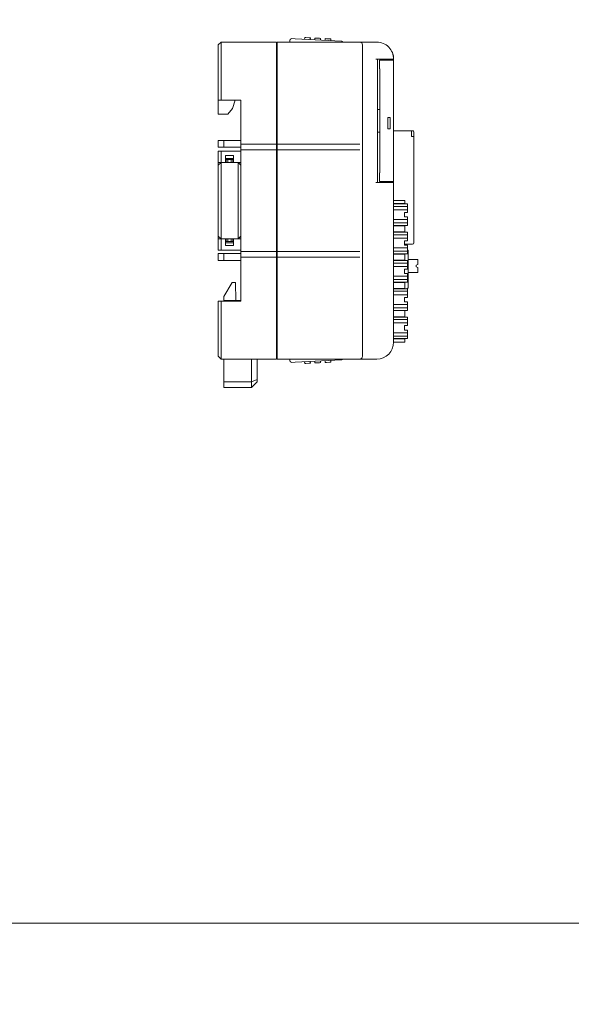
# Model space of a CAD drawing. Header units: millimetres. Extents: x -1114 to 1396, y -630 to 631.
# Tile 371 of 656: x 44 to 141, y 0 to 174. Entities that reach past the tile are written whole.
import ezdxf

# ---------------------------------------------------------------- set-up
doc = ezdxf.new("R2010")
doc.units = ezdxf.units.MM
doc.header["$MEASUREMENT"] = 0

msp = doc.modelspace()

# ---------------------------------------------------------------- linework, layer by layer
at = {"lineweight": 18}
for points, knots in [([(1038.9843, -629.7647), (1038.9843, -629.7647), (-1111.4882, -629.7647), (-1111.4882, -629.7647), (-1111.4882, -629.7647), (-1111.4882, -629.7647), (-1111.4882, 630.7883), (-1111.4882, 630.7883), (-1111.4882, 630.7883), (-1111.4882, 630.7883), (1038.9843, 630.7883), (1038.9843, 630.7883)], [0, 0, 0, 0, 0.33333333, 0.33333333, 0.33333333, 0.33333333, 0.66666667, 0.66666667, 0.66666667, 0.66666667, 1, 1, 1, 1]), ([(91.6021, 170.84), (91.5227, 170.8442), (91.4448, 170.8166), (91.3857, 170.7634), (91.3857, 170.7634), (91.3266, 170.7102), (91.291, 170.6356), (91.2868, 170.5562)], [0, 0, 0, 0, 0.5, 0.5, 0.5, 0.5, 1, 1, 1, 1]), ([(100.432, 170.3772), (100.4326, 170.3769), (100.4332, 170.3765), (100.4351, 170.3754), (100.4351, 170.3754), (100.4371, 170.3743), (100.4405, 170.3724), (100.4446, 170.3701), (100.4446, 170.3701), (100.449, 170.3676), (100.4544, 170.3645), (100.4604, 170.3611), (100.4604, 170.3611), (100.4683, 170.3566), (100.4774, 170.3515), (100.4873, 170.3459), (100.4873, 170.3459), (100.4983, 170.3396), (100.5102, 170.3329), (100.5226, 170.3258), (100.5226, 170.3258), (100.5691, 170.2994), (100.6226, 170.2691), (100.6773, 170.2381), (100.6773, 170.2381), (100.6829, 170.2349), (100.6884, 170.2318), (100.694, 170.2286)], [0, 0, 0, 0, 0.14285714, 0.14285714, 0.14285714, 0.14285714, 0.28571429, 0.28571429, 0.28571429, 0.28571429, 0.42857143, 0.42857143, 0.42857143, 0.42857143, 0.57142857, 0.57142857, 0.57142857, 0.57142857, 0.71428571, 0.71428571, 0.71428571, 0.71428571, 0.85714286, 0.85714286, 0.85714286, 0.85714286, 1, 1, 1, 1]), ([(104.1207, 169.7284), (104.1207, 169.861), (104.068, 169.9881), (103.9743, 170.0819), (103.9743, 170.0819), (103.8805, 170.1757), (103.7533, 170.2284), (103.6207, 170.2284)], [0, 0, 0, 0, 0.5, 0.5, 0.5, 0.5, 1, 1, 1, 1]), ([(109.6207, 167.2284), (109.6207, 168.024), (109.3046, 168.7871), (108.742, 169.3497), (108.742, 169.3497), (108.1794, 169.9123), (107.4163, 170.2284), (106.6207, 170.2284)], [0, 0, 0, 0, 0.5, 0.5, 0.5, 0.5, 1, 1, 1, 1]), ([(109.6207, 167.2284), (109.6207, 168.024), (109.3046, 168.7871), (108.742, 169.3497), (108.742, 169.3497), (108.1794, 169.9123), (107.4163, 170.2284), (106.6207, 170.2284)], [0, 0, 0, 0, 0.5, 0.5, 0.5, 0.5, 1, 1, 1, 1]), ([(109.4204, 168.3061), (109.4637, 168.1936), (109.5002, 168.0786), (109.5297, 167.9616), (109.5297, 167.9616), (109.5592, 167.8447), (109.5815, 167.7264), (109.5967, 167.6068)], [0, 0, 0, 0, 0.5, 0.5, 0.5, 0.5, 1, 1, 1, 1]), ([(113.2126, 154.2994), (113.2126, 154.3657), (113.1862, 154.4293), (113.1394, 154.4762), (113.1394, 154.4762), (113.0925, 154.5231), (113.0289, 154.5494), (112.9626, 154.5494)], [0, 0, 0, 0, 0.5, 0.5, 0.5, 0.5, 1, 1, 1, 1]), ([(78.6207, 150.9784), (78.6608, 150.9784), (78.7015, 150.9784), (78.7426, 150.9784), (78.7426, 150.9784), (78.7838, 150.9784), (78.8253, 150.9784), (78.8671, 150.9784), (78.8671, 150.9784), (78.9507, 150.9784), (79.0354, 150.9784), (79.1207, 150.9784)], [0, 0, 0, 0, 0.33333333, 0.33333333, 0.33333333, 0.33333333, 0.66666667, 0.66666667, 0.66666667, 0.66666667, 1, 1, 1, 1]), ([(79.1207, 133.4784), (79.0354, 133.4784), (78.9507, 133.4784), (78.8671, 133.4784), (78.8671, 133.4784), (78.8253, 133.4784), (78.7838, 133.4784), (78.7426, 133.4784), (78.7426, 133.4784), (78.7015, 133.4784), (78.6608, 133.4784), (78.6207, 133.4784)], [0, 0, 0, 0, 0.33333333, 0.33333333, 0.33333333, 0.33333333, 0.66666667, 0.66666667, 0.66666667, 0.66666667, 1, 1, 1, 1]), ([(91.2868, 113.9438), (91.291, 113.8643), (91.3266, 113.7898), (91.3857, 113.7365), (91.3857, 113.7365), (91.4448, 113.6833), (91.5227, 113.6557), (91.6021, 113.6599)], [0, 0, 0, 0, 0.5, 0.5, 0.5, 0.5, 1, 1, 1, 1]), ([(100.6159, 114.227), (100.5833, 114.2085), (100.552, 114.1908), (100.5232, 114.1745), (100.5232, 114.1745), (100.5107, 114.1674), (100.4987, 114.1605), (100.4877, 114.1543), (100.4877, 114.1543), (100.4778, 114.1487), (100.4687, 114.1435), (100.4605, 114.1389), (100.4605, 114.1389), (100.4515, 114.1338), (100.4437, 114.1293), (100.4391, 114.1267), (100.4391, 114.1267), (100.4349, 114.1243), (100.4334, 114.1235), (100.432, 114.1227)], [0, 0, 0, 0, 0.2, 0.2, 0.2, 0.2, 0.4, 0.4, 0.4, 0.4, 0.6, 0.6, 0.6, 0.6, 0.8, 0.8, 0.8, 0.8, 1, 1, 1, 1]), ([(104.1207, 114.7284), (104.1207, 114.5975), (104.0668, 114.4674), (103.9743, 114.3748), (103.9743, 114.3748), (103.8817, 114.2822), (103.7516, 114.2284), (103.6207, 114.2284)], [0, 0, 0, 0, 0.5, 0.5, 0.5, 0.5, 1, 1, 1, 1])]:
    msp.add_open_spline(points, degree=3, knots=knots, dxfattribs=at)
for points in [[(91.2697, 170.2283), (91.2697, 170.2283), (91.2868, 170.5562), (91.2868, 170.5562)], [(91.6021, 170.84), (91.6021, 170.84), (92.2013, 170.8086), (92.2013, 170.8086)], [(92.2013, 170.8086), (92.2013, 170.8086), (100.432, 170.3772), (100.432, 170.3772)], [(92.2013, 170.8086), (92.2013, 170.8086), (100.432, 170.3772), (100.432, 170.3772)], [(93.8948, 170.7199), (93.8948, 170.7199), (93.9115, 171.038), (93.9115, 171.038)], [(93.9115, 171.038), (93.9115, 171.038), (93.8948, 170.7199), (93.8948, 170.7199)], [(94.1112, 171.0275), (94.1112, 171.0275), (93.9115, 171.038), (93.9115, 171.038)], [(94.7104, 170.9961), (94.7104, 170.9961), (94.1112, 171.0275), (94.1112, 171.0275)], [(94.9101, 170.9857), (94.9101, 170.9857), (94.7104, 170.9961), (94.7104, 170.9961)], [(94.9101, 170.9857), (94.9101, 170.9857), (94.8934, 170.6675), (94.8934, 170.6675)], [(95.7017, 170.6252), (95.7017, 170.6252), (95.7184, 170.9433), (95.7184, 170.9433)], [(95.7184, 170.9433), (95.7184, 170.9433), (95.7017, 170.6252), (95.7017, 170.6252)], [(95.9181, 170.9328), (95.9181, 170.9328), (95.7184, 170.9433), (95.7184, 170.9433)], [(96.5173, 170.9014), (96.5173, 170.9014), (95.9181, 170.9328), (95.9181, 170.9328)], [(96.717, 170.891), (96.717, 170.891), (96.5173, 170.9014), (96.5173, 170.9014)], [(96.717, 170.891), (96.717, 170.891), (96.7004, 170.5728), (96.7004, 170.5728)], [(96.717, 170.891), (96.717, 170.891), (96.7004, 170.5728), (96.7004, 170.5728)], [(97.5087, 170.5305), (97.5087, 170.5305), (97.5254, 170.8486), (97.5254, 170.8486)], [(97.5254, 170.8486), (97.5254, 170.8486), (97.5087, 170.5305), (97.5087, 170.5305)], [(97.7251, 170.8381), (97.7251, 170.8381), (97.5254, 170.8486), (97.5254, 170.8486)], [(98.3243, 170.8067), (98.3243, 170.8067), (97.7251, 170.8381), (97.7251, 170.8381)], [(98.524, 170.7963), (98.524, 170.7963), (98.3243, 170.8067), (98.3243, 170.8067)], [(98.524, 170.7963), (98.524, 170.7963), (98.5073, 170.4781), (98.5073, 170.4781)], [(78.6207, 169.7284), (78.6207, 169.7284), (79.1207, 170.2284), (79.1207, 170.2284)], [(78.6207, 169.7284), (78.6207, 169.7284), (79.1207, 170.2284), (79.1207, 170.2284)], [(78.6207, 166.2284), (78.6207, 166.2284), (78.6207, 169.7284), (78.6207, 169.7284)], [(79.1207, 170.2284), (79.1207, 170.2284), (88.9261, 170.2284), (88.9261, 170.2284)], [(79.1207, 170.2284), (79.1207, 170.2284), (88.9261, 170.2284), (88.9261, 170.2284)], [(79.1207, 170.2284), (79.1207, 170.2284), (79.1207, 166.2284), (79.1207, 166.2284)], [(88.926, 169.2563), (88.926, 169.2563), (89.026, 169.2511), (89.026, 169.2511)], [(88.9261, 166.2284), (88.9261, 166.2284), (88.9261, 170.2284), (88.9261, 170.2284)], [(89.0261, 170.2284), (89.0261, 170.2284), (103.6207, 170.2284), (103.6207, 170.2284)], [(89.0261, 166.2284), (89.0261, 166.2284), (89.0261, 170.2284), (89.0261, 170.2284)], [(89.0261, 170.2284), (89.0261, 170.2284), (103.6207, 170.2284), (103.6207, 170.2284)], [(103.6207, 170.2284), (103.6207, 170.2284), (104.6207, 170.2284), (104.6207, 170.2284)], [(104.1207, 169.7284), (104.1207, 169.7284), (104.1207, 166.2284), (104.1207, 166.2284)], [(104.6207, 170.2284), (104.6207, 170.2284), (106.6207, 170.2284), (106.6207, 170.2284)], [(104.6207, 170.2284), (104.6207, 170.2284), (106.6207, 170.2284), (106.6207, 170.2284)], [(89.0261, 168.4284), (89.0261, 168.4284), (88.9261, 168.4284), (88.9261, 168.4284)], [(88.9261, 168.4284), (88.9261, 168.4284), (89.0261, 168.4284), (89.0261, 168.4284)], [(106.4707, 167.2284), (106.4707, 167.2284), (109.1207, 167.2284), (109.1207, 167.2284)], [(106.7707, 167.2284), (106.7707, 167.2284), (106.7707, 145.4284), (106.7707, 145.4284)], [(107.0957, 167.0284), (107.0957, 167.0284), (107.0957, 165.5284), (107.0957, 165.5284)], [(108.4207, 167.0284), (108.4207, 167.0284), (107.0957, 167.0284), (107.0957, 167.0284)], [(107.6207, 167.228), (107.6207, 167.228), (107.6207, 167.0281), (107.6207, 167.0281)], [(107.8707, 167.2284), (107.8707, 167.2284), (107.8707, 167.0284), (107.8707, 167.0284)], [(108.4207, 167.0284), (108.4207, 167.0284), (109.1207, 167.0284), (109.1207, 167.0284)], [(108.9707, 167.0284), (108.9707, 167.0284), (108.9707, 167.2284), (108.9707, 167.2284)], [(109.6207, 167.2284), (109.6207, 167.2284), (109.1207, 167.2284), (109.1207, 167.2284)], [(109.1207, 167.0284), (109.1207, 167.0284), (109.6207, 167.0284), (109.6207, 167.0284)], [(109.6207, 167.2284), (109.6207, 167.2284), (109.6207, 167.0283), (109.6207, 167.0283)], [(109.6207, 145.6284), (109.6207, 145.6284), (109.6207, 167.0284), (109.6207, 167.0284)], [(109.6207, 167.0284), (109.6207, 167.0284), (109.6207, 145.6284), (109.6207, 145.6284)], [(78.6207, 159.9784), (78.6207, 159.9784), (78.6207, 166.2284), (78.6207, 166.2284)], [(79.1207, 166.2284), (79.1207, 166.2284), (79.1207, 159.9784), (79.1207, 159.9784)], [(88.9261, 153.0311), (88.9261, 153.0311), (88.9261, 166.2284), (88.9261, 166.2284)], [(89.0261, 153.0311), (89.0261, 153.0311), (89.0261, 166.2284), (89.0261, 166.2284)], [(104.1207, 153.0311), (104.1207, 153.0311), (104.1207, 166.2284), (104.1207, 166.2284)], [(104.1207, 166.2284), (104.1207, 166.2284), (104.1207, 153.0311), (104.1207, 153.0311)], [(107.1499, 165.5284), (107.1499, 165.5284), (107.0957, 165.5284), (107.0957, 165.5284)], [(107.1499, 165.5284), (107.1499, 165.5284), (107.1499, 147.1284), (107.1499, 147.1284)], [(78.6207, 159.9784), (78.6207, 159.9784), (78.6207, 157.5205), (78.6207, 157.5205)], [(79.1207, 159.9784), (79.1207, 159.9784), (78.6207, 159.9784), (78.6207, 159.9784)], [(82.6207, 159.9784), (82.6207, 159.9784), (79.1207, 159.9784), (79.1207, 159.9784)], [(80.3347, 157.5205), (80.3347, 157.5205), (81.1347, 158.5205), (81.1347, 158.5205)], [(81.1347, 158.5205), (81.1347, 158.5205), (81.6207, 159.9784), (81.6207, 159.9784)], [(82.6207, 153.0311), (82.6207, 153.0311), (82.6207, 159.9784), (82.6207, 159.9784)], [(107.1499, 158.3284), (107.1499, 158.3284), (106.7707, 158.3284), (106.7707, 158.3284)], [(78.6207, 157.5205), (78.6207, 157.5205), (80.3347, 157.5205), (80.3347, 157.5205)], [(108.6207, 156.9284), (108.6207, 156.9284), (109.0207, 156.9284), (109.0207, 156.9284)], [(108.6207, 154.9284), (108.6207, 154.9284), (108.6207, 156.9284), (108.6207, 156.9284)], [(109.0207, 156.9284), (109.0207, 156.9284), (109.0207, 154.9284), (109.0207, 154.9284)], [(109.0207, 154.9284), (109.0207, 154.9284), (108.6207, 154.9284), (108.6207, 154.9284)], [(107.1499, 154.3284), (107.1499, 154.3284), (106.7707, 154.3284), (106.7707, 154.3284)], [(109.6206, 154.5494), (109.6206, 154.5494), (112.7926, 154.5494), (112.7926, 154.5494)], [(109.6206, 154.5494), (109.6206, 154.5494), (112.7926, 154.5494), (112.7926, 154.5494)], [(112.9626, 154.5494), (112.9626, 154.5494), (112.7926, 154.5494), (112.7926, 154.5494)], [(112.7926, 154.5494), (112.7926, 154.5494), (112.7926, 154.2994), (112.7926, 154.2994)], [(112.7926, 153.5494), (112.7926, 153.5494), (112.7926, 154.2994), (112.7926, 154.2994)], [(112.9626, 153.5494), (112.9626, 153.5494), (112.7926, 153.5494), (112.7926, 153.5494)], [(112.9626, 153.5494), (112.9626, 153.5494), (113.2126, 153.5494), (113.2126, 153.5494)], [(113.2126, 154.2994), (113.2126, 154.2994), (113.2126, 154.0494), (113.2126, 154.0494)], [(113.2126, 154.0494), (113.2126, 154.0494), (113.2126, 153.5494), (113.2126, 153.5494)], [(113.2126, 153.5494), (113.2126, 153.5494), (113.2126, 134.7994), (113.2126, 134.7994)], [(78.6207, 152.8705), (78.6207, 152.8705), (79.6207, 152.8705), (79.6207, 152.8705)], [(78.6207, 151.6705), (78.6207, 151.6705), (78.6207, 152.8705), (78.6207, 152.8705)], [(79.6207, 151.6705), (79.6207, 151.6705), (78.6207, 151.6705), (78.6207, 151.6705)], [(79.6207, 152.8705), (79.6207, 152.8705), (82.6207, 152.8705), (82.6207, 152.8705)], [(79.6207, 152.8705), (79.6207, 152.8705), (79.6207, 151.6705), (79.6207, 151.6705)], [(79.6207, 151.6705), (79.6207, 151.6705), (82.6207, 151.6705), (82.6207, 151.6705)], [(82.6207, 151.7831), (82.6207, 151.7831), (82.6207, 153.0311), (82.6207, 153.0311)], [(88.9261, 152.2284), (88.9261, 152.2284), (82.6207, 152.2284), (82.6207, 152.2284)], [(82.6207, 151.6737), (82.6207, 151.6737), (82.6207, 151.7831), (82.6207, 151.7831)], [(82.6207, 150.4256), (82.6207, 150.4256), (82.6207, 151.6737), (82.6207, 151.6737)], [(88.9261, 151.7831), (88.9261, 151.7831), (88.9261, 153.0311), (88.9261, 153.0311)], [(88.9261, 151.6737), (88.9261, 151.6737), (88.9261, 151.7831), (88.9261, 151.7831)], [(88.9261, 150.4256), (88.9261, 150.4256), (88.9261, 151.6737), (88.9261, 151.6737)], [(89.0261, 153.0311), (89.0261, 153.0311), (89.0261, 151.7831), (89.0261, 151.7831)], [(103.6207, 152.2284), (103.6207, 152.2284), (89.0261, 152.2284), (89.0261, 152.2284)], [(89.0261, 151.6737), (89.0261, 151.6737), (89.0261, 151.7831), (89.0261, 151.7831)], [(89.0261, 150.4256), (89.0261, 150.4256), (89.0261, 151.6737), (89.0261, 151.6737)], [(104.1207, 153.0311), (104.1207, 153.0311), (104.1207, 151.367), (104.1207, 151.367)], [(104.1207, 151.2608), (104.1207, 151.2608), (104.1207, 151.367), (104.1207, 151.367)], [(104.1207, 151.367), (104.1207, 151.367), (104.1207, 151.2576), (104.1207, 151.2576)], [(78.6207, 150.4256), (78.6207, 150.4256), (78.6207, 150.9784), (78.6207, 150.9784)], [(78.6207, 148.9784), (78.6207, 148.9784), (78.6207, 150.4256), (78.6207, 150.4256)], [(82.6207, 150.9784), (82.6207, 150.9784), (79.1207, 150.9784), (79.1207, 150.9784)], [(79.1207, 150.9784), (79.1207, 150.9784), (79.1207, 150.4256), (79.1207, 150.4256)], [(79.1207, 150.4256), (79.1207, 150.4256), (79.1207, 148.9784), (79.1207, 148.9784)], [(79.9207, 150.1784), (79.9207, 150.1784), (79.9207, 148.9784), (79.9207, 148.9784)], [(79.9207, 150.1784), (79.9207, 150.1784), (81.3207, 150.1784), (81.3207, 150.1784)], [(81.3207, 149.6784), (81.3207, 149.6784), (79.9207, 149.6784), (79.9207, 149.6784)], [(81.3207, 150.1784), (81.3207, 150.1784), (81.3207, 148.9784), (81.3207, 148.9784)], [(82.6207, 151.2284), (82.6207, 151.2284), (88.9261, 151.2284), (88.9261, 151.2284)], [(82.6207, 134.0311), (82.6207, 134.0311), (82.6207, 150.4256), (82.6207, 150.4256)], [(89.0261, 151.265), (89.0261, 151.265), (88.9261, 151.265), (88.9261, 151.265)], [(88.9261, 134.0311), (88.9261, 134.0311), (88.9261, 150.4256), (88.9261, 150.4256)], [(88.9261, 150.265), (88.9261, 150.265), (89.0261, 150.265), (89.0261, 150.265)], [(103.6207, 151.2284), (103.6207, 151.2284), (89.0261, 151.2284), (89.0261, 151.2284)], [(89.0261, 134.0311), (89.0261, 134.0311), (89.0261, 150.4256), (89.0261, 150.4256)], [(104.1207, 151.2576), (104.1207, 151.2576), (104.1207, 150.4256), (104.1207, 150.4256)], [(104.1207, 134.0311), (104.1207, 134.0311), (104.1207, 150.4256), (104.1207, 150.4256)], [(104.1207, 150.4256), (104.1207, 150.4256), (104.1207, 134.0311), (104.1207, 134.0311)], [(78.6207, 148.4784), (78.6207, 148.4784), (79.1207, 148.9784), (79.1207, 148.9784)], [(78.6207, 148.9784), (78.6207, 148.9784), (78.6207, 148.4784), (78.6207, 148.4784)], [(78.6207, 148.4784), (78.6207, 148.4784), (79.1207, 148.9784), (79.1207, 148.9784)], [(79.1207, 148.9784), (79.1207, 148.9784), (78.6207, 148.9784), (78.6207, 148.9784)], [(78.6207, 145.9784), (78.6207, 145.9784), (78.6207, 148.4784), (78.6207, 148.4784)], [(79.1207, 148.9784), (79.1207, 148.9784), (79.1207, 145.9784), (79.1207, 145.9784)], [(79.9207, 148.9784), (79.9207, 148.9784), (79.1207, 148.9784), (79.1207, 148.9784)], [(81.3207, 148.9784), (81.3207, 148.9784), (79.9207, 148.9784), (79.9207, 148.9784)], [(79.9207, 148.9784), (79.9207, 148.9784), (81.3207, 148.9784), (81.3207, 148.9784)], [(80.0207, 149.4784), (80.0207, 149.4784), (80.3207, 149.4784), (80.3207, 149.4784)], [(80.0207, 148.9784), (80.0207, 148.9784), (80.0207, 149.4784), (80.0207, 149.4784)], [(80.9207, 149.4784), (80.9207, 149.4784), (80.3207, 149.4784), (80.3207, 149.4784)], [(80.3207, 149.4784), (80.3207, 149.4784), (80.3207, 148.9784), (80.3207, 148.9784)], [(80.9207, 149.4784), (80.9207, 149.4784), (81.2207, 149.4784), (81.2207, 149.4784)], [(80.9207, 148.9784), (80.9207, 148.9784), (80.9207, 149.4784), (80.9207, 149.4784)], [(81.2207, 149.4784), (81.2207, 149.4784), (81.2207, 148.9784), (81.2207, 148.9784)], [(82.6207, 148.9784), (82.6207, 148.9784), (81.3207, 148.9784), (81.3207, 148.9784)], [(82.1207, 148.9784), (82.1207, 148.9784), (82.6207, 148.4784), (82.6207, 148.4784)], [(82.6207, 148.4784), (82.6207, 148.4784), (82.1207, 148.9784), (82.1207, 148.9784)], [(82.1207, 145.9784), (82.1207, 145.9784), (82.1207, 148.9784), (82.1207, 148.9784)], [(82.1223, 148.9779), (82.1223, 148.9779), (82.1212, 148.9779), (82.1212, 148.9779)], [(107.0957, 147.1284), (107.0957, 147.1284), (107.0957, 145.6284), (107.0957, 145.6284)], [(107.1499, 147.1284), (107.1499, 147.1284), (107.0957, 147.1284), (107.0957, 147.1284)], [(78.6207, 138.4784), (78.6207, 138.4784), (78.6207, 145.9784), (78.6207, 145.9784)], [(79.1207, 145.9784), (79.1207, 145.9784), (79.1207, 138.4784), (79.1207, 138.4784)], [(82.1207, 138.4784), (82.1207, 138.4784), (82.1207, 145.9784), (82.1207, 145.9784)], [(109.1207, 145.4284), (109.1207, 145.4284), (106.4707, 145.4284), (106.4707, 145.4284)], [(108.4207, 145.6284), (108.4207, 145.6284), (107.0957, 145.6284), (107.0957, 145.6284)], [(107.6207, 145.6286), (107.6207, 145.6286), (107.6207, 145.4284), (107.6207, 145.4284)], [(107.8707, 145.6284), (107.8707, 145.6284), (107.8707, 145.4284), (107.8707, 145.4284)], [(108.4207, 145.6284), (108.4207, 145.6284), (109.1207, 145.6284), (109.1207, 145.6284)], [(108.9707, 145.4284), (108.9707, 145.4284), (108.9707, 145.6284), (108.9707, 145.6284)], [(109.6207, 145.6284), (109.6207, 145.6284), (109.1207, 145.6284), (109.1207, 145.6284)], [(109.1207, 145.4284), (109.1207, 145.4284), (109.6207, 145.4284), (109.6207, 145.4284)], [(109.6207, 145.6285), (109.6207, 145.6285), (109.6207, 145.4284), (109.6207, 145.4284)], [(109.6207, 145.4284), (109.6207, 145.4284), (109.6207, 117.2284), (109.6207, 117.2284)], [(109.6207, 142.2437), (109.6207, 142.2437), (109.6797, 142.2437), (109.6797, 142.2437)], [(109.6797, 141.6937), (109.6797, 141.6937), (109.6207, 141.6937), (109.6207, 141.6937)], [(112.0493, 141.6437), (112.0493, 141.6437), (109.6207, 141.6437), (109.6207, 141.6437)], [(112.0493, 141.2078), (112.0493, 141.2078), (109.6207, 141.2078), (109.6207, 141.2078)], [(109.6797, 142.2437), (109.6797, 142.2437), (111.5189, 142.2437), (111.5189, 142.2437)], [(109.6797, 141.6937), (109.6797, 141.6937), (111.5189, 141.6937), (111.5189, 141.6937)], [(111.5189, 142.2437), (111.5189, 142.2437), (111.5993, 142.2437), (111.5993, 142.2437)], [(111.5993, 141.6937), (111.5993, 141.6937), (111.5189, 141.6937), (111.5189, 141.6937)], [(111.5993, 141.6937), (111.5993, 141.6937), (111.5993, 142.2437), (111.5993, 142.2437)], [(111.5993, 142.2437), (111.5993, 142.2437), (111.5993, 141.6937), (111.5993, 141.6937)], [(112.0493, 141.3898), (112.0493, 141.3898), (112.0493, 141.6437), (112.0493, 141.6437)], [(112.0493, 141.3898), (112.0493, 141.3898), (112.0493, 141.0684), (112.0493, 141.0684)], [(112.0493, 140.7513), (112.0493, 140.7513), (112.0493, 141.0684), (112.0493, 141.0684)], [(109.6207, 140.6119), (109.6207, 140.6119), (112.0493, 140.6119), (112.0493, 140.6119)], [(111.5493, 140.1437), (111.5493, 140.1437), (111.5493, 139.3437), (111.5493, 139.3437)], [(111.5493, 140.1437), (111.5493, 140.1437), (112.0493, 140.1437), (112.0493, 140.1437)], [(111.5493, 139.3437), (111.5493, 139.3437), (112.0493, 139.3437), (112.0493, 139.3437)], [(112.0493, 140.7513), (112.0493, 140.7513), (112.0493, 140.4299), (112.0493, 140.4299)], [(112.0493, 140.1437), (112.0493, 140.1437), (112.0493, 140.4299), (112.0493, 140.4299)], [(112.0493, 139.0575), (112.0493, 139.0575), (112.0493, 139.3437), (112.0493, 139.3437)], [(78.6207, 135.9784), (78.6207, 135.9784), (78.6207, 138.4784), (78.6207, 138.4784)], [(79.1207, 138.4784), (79.1207, 138.4784), (79.1207, 135.4784), (79.1207, 135.4784)], [(82.1207, 135.4784), (82.1207, 135.4784), (82.1207, 138.4784), (82.1207, 138.4784)], [(112.0493, 138.8755), (112.0493, 138.8755), (109.6207, 138.8755), (109.6207, 138.8755)], [(109.6207, 138.2796), (109.6207, 138.2796), (112.0493, 138.2796), (112.0493, 138.2796)], [(112.0493, 137.8437), (112.0493, 137.8437), (109.6207, 137.8437), (109.6207, 137.8437)], [(109.6207, 137.7937), (109.6207, 137.7937), (109.6797, 137.7937), (109.6797, 137.7937)], [(111.5189, 137.7937), (111.5189, 137.7937), (109.6797, 137.7937), (109.6797, 137.7937)], [(111.5189, 137.7937), (111.5189, 137.7937), (111.5993, 137.7937), (111.5993, 137.7937)], [(111.5993, 136.6937), (111.5993, 136.6937), (111.5993, 137.7937), (111.5993, 137.7937)], [(111.5993, 137.7937), (111.5993, 137.7937), (111.5993, 136.6937), (111.5993, 136.6937)], [(112.0493, 139.0575), (112.0493, 139.0575), (112.0493, 138.7361), (112.0493, 138.7361)], [(112.0493, 138.419), (112.0493, 138.419), (112.0493, 138.7361), (112.0493, 138.7361)], [(112.0493, 138.419), (112.0493, 138.419), (112.0493, 138.0976), (112.0493, 138.0976)], [(112.0493, 137.8437), (112.0493, 137.8437), (112.0493, 138.0976), (112.0493, 138.0976)], [(79.1207, 135.4784), (79.1207, 135.4784), (78.6207, 135.9784), (78.6207, 135.9784)], [(78.6207, 135.4783), (78.6207, 135.4783), (78.6207, 135.9784), (78.6207, 135.9784)], [(78.6207, 135.9784), (78.6207, 135.9784), (79.1207, 135.4784), (79.1207, 135.4784)], [(82.6207, 135.9784), (82.6207, 135.9784), (82.1207, 135.4784), (82.1207, 135.4784)], [(82.6207, 135.9784), (82.6207, 135.9784), (82.1207, 135.4784), (82.1207, 135.4784)], [(109.6797, 136.6937), (109.6797, 136.6937), (109.6207, 136.6937), (109.6207, 136.6937)], [(112.0493, 136.6437), (112.0493, 136.6437), (109.6207, 136.6437), (109.6207, 136.6437)], [(112.0493, 136.2078), (112.0493, 136.2078), (109.6207, 136.2078), (109.6207, 136.2078)], [(109.6797, 136.6937), (109.6797, 136.6937), (111.5189, 136.6937), (111.5189, 136.6937)], [(111.5993, 136.6937), (111.5993, 136.6937), (111.5189, 136.6937), (111.5189, 136.6937)], [(112.0493, 136.3898), (112.0493, 136.3898), (112.0493, 136.6437), (112.0493, 136.6437)], [(112.0493, 136.3898), (112.0493, 136.3898), (112.0493, 136.0684), (112.0493, 136.0684)], [(112.0493, 135.7513), (112.0493, 135.7513), (112.0493, 136.0684), (112.0493, 136.0684)], [(112.0493, 135.7513), (112.0493, 135.7513), (112.0493, 135.4299), (112.0493, 135.4299)], [(78.6207, 135.4784), (78.6207, 135.4784), (79.1207, 135.4784), (79.1207, 135.4784)], [(78.6207, 134.0311), (78.6207, 134.0311), (78.6207, 135.4784), (78.6207, 135.4784)], [(78.6207, 133.4784), (78.6207, 133.4784), (78.6207, 134.0311), (78.6207, 134.0311)], [(79.1191, 135.4789), (79.1191, 135.4789), (79.1202, 135.4789), (79.1202, 135.4789)], [(79.9207, 135.4784), (79.9207, 135.4784), (79.1207, 135.4784), (79.1207, 135.4784)], [(79.1207, 135.4784), (79.1207, 135.4784), (79.1207, 134.0311), (79.1207, 134.0311)], [(79.1207, 134.0311), (79.1207, 134.0311), (79.1207, 133.4784), (79.1207, 133.4784)], [(79.9207, 135.4784), (79.9207, 135.4784), (81.3207, 135.4784), (81.3207, 135.4784)], [(79.9207, 135.4784), (79.9207, 135.4784), (81.3207, 135.4784), (81.3207, 135.4784)], [(79.9207, 134.2784), (79.9207, 134.2784), (79.9207, 135.4784), (79.9207, 135.4784)], [(79.9207, 134.7784), (79.9207, 134.7784), (81.3207, 134.7784), (81.3207, 134.7784)], [(81.3207, 134.2784), (81.3207, 134.2784), (79.9207, 134.2784), (79.9207, 134.2784)], [(80.0207, 134.9784), (80.0207, 134.9784), (80.0207, 135.4784), (80.0207, 135.4784)], [(80.3207, 134.9784), (80.3207, 134.9784), (80.0207, 134.9784), (80.0207, 134.9784)], [(80.3207, 135.4784), (80.3207, 135.4784), (80.3207, 134.9784), (80.3207, 134.9784)], [(80.9207, 134.9784), (80.9207, 134.9784), (80.3207, 134.9784), (80.3207, 134.9784)], [(80.9207, 134.9784), (80.9207, 134.9784), (80.9207, 135.4784), (80.9207, 135.4784)], [(81.2207, 134.9784), (81.2207, 134.9784), (80.9207, 134.9784), (80.9207, 134.9784)], [(81.2207, 135.4784), (81.2207, 135.4784), (81.2207, 134.9784), (81.2207, 134.9784)], [(81.3207, 134.2784), (81.3207, 134.2784), (81.3207, 135.4784), (81.3207, 135.4784)], [(82.6207, 135.4784), (82.6207, 135.4784), (81.3207, 135.4784), (81.3207, 135.4784)], [(82.6207, 132.7831), (82.6207, 132.7831), (82.6207, 134.0311), (82.6207, 134.0311)], [(88.9261, 134.1917), (88.9261, 134.1917), (89.0261, 134.1917), (89.0261, 134.1917)], [(88.9261, 132.7831), (88.9261, 132.7831), (88.9261, 134.0311), (88.9261, 134.0311)], [(89.0261, 132.7831), (89.0261, 132.7831), (89.0261, 134.0311), (89.0261, 134.0311)], [(104.1207, 134.0311), (104.1207, 134.0311), (104.1207, 133.1991), (104.1207, 133.1991)], [(109.6207, 135.6119), (109.6207, 135.6119), (112.0493, 135.6119), (112.0493, 135.6119)], [(112.9626, 134.5494), (112.9626, 134.5494), (111.5492, 134.5494), (111.5492, 134.5494)], [(111.5492, 134.5494), (111.5492, 134.5494), (112.9626, 134.5494), (112.9626, 134.5494)], [(111.5493, 135.1437), (111.5493, 135.1437), (111.5493, 134.3437), (111.5493, 134.3437)], [(111.5493, 135.1437), (111.5493, 135.1437), (112.0493, 135.1437), (112.0493, 135.1437)], [(111.5493, 134.3437), (111.5493, 134.3437), (112.0493, 134.3437), (112.0493, 134.3437)], [(112.0493, 135.1437), (112.0493, 135.1437), (112.0493, 135.4299), (112.0493, 135.4299)], [(112.0493, 134.0575), (112.0493, 134.0575), (112.0493, 134.3437), (112.0493, 134.3437)], [(112.0493, 134.0575), (112.0493, 134.0575), (112.0493, 133.7361), (112.0493, 133.7361)], [(112.9626, 134.5494), (113.1007, 134.5494), (113.2126, 134.6613), (113.2126, 134.7994)], [(78.6207, 132.8705), (78.6207, 132.8705), (79.6207, 132.8705), (79.6207, 132.8705)], [(78.6207, 131.6705), (78.6207, 131.6705), (78.6207, 132.8705), (78.6207, 132.8705)], [(79.1207, 133.4784), (79.1207, 133.4784), (82.6207, 133.4784), (82.6207, 133.4784)], [(79.6207, 132.8705), (79.6207, 132.8705), (82.6207, 132.8705), (82.6207, 132.8705)], [(79.6207, 132.8705), (79.6207, 132.8705), (79.6207, 131.6705), (79.6207, 131.6705)], [(82.6207, 133.2284), (82.6207, 133.2284), (88.9261, 133.2284), (88.9261, 133.2284)], [(82.6207, 132.6737), (82.6207, 132.6737), (82.6207, 132.7831), (82.6207, 132.7831)], [(82.6207, 131.4256), (82.6207, 131.4256), (82.6207, 132.6737), (82.6207, 132.6737)], [(82.6207, 132.2284), (82.6207, 132.2284), (88.9261, 132.2284), (88.9261, 132.2284)], [(88.9261, 133.1917), (88.9261, 133.1917), (89.0261, 133.1917), (89.0261, 133.1917)], [(88.9261, 132.6737), (88.9261, 132.6737), (88.9261, 132.7831), (88.9261, 132.7831)], [(88.9261, 131.4256), (88.9261, 131.4256), (88.9261, 132.6737), (88.9261, 132.6737)], [(103.6207, 133.2284), (103.6207, 133.2284), (89.0261, 133.2284), (89.0261, 133.2284)], [(89.0261, 132.6737), (89.0261, 132.6737), (89.0261, 132.7831), (89.0261, 132.7831)], [(89.0261, 131.4256), (89.0261, 131.4256), (89.0261, 132.6737), (89.0261, 132.6737)], [(89.0261, 132.2284), (89.0261, 132.2284), (103.6207, 132.2284), (103.6207, 132.2284)], [(104.1207, 133.1991), (104.1207, 133.1991), (104.1207, 133.0897), (104.1207, 133.0897)], [(104.1207, 133.0897), (104.1207, 133.0897), (104.1207, 133.1959), (104.1207, 133.1959)], [(104.1207, 133.0897), (104.1207, 133.0897), (104.1207, 131.4256), (104.1207, 131.4256)], [(112.0493, 133.8755), (112.0493, 133.8755), (109.6207, 133.8755), (109.6207, 133.8755)], [(109.6207, 133.2796), (109.6207, 133.2796), (112.0493, 133.2796), (112.0493, 133.2796)], [(112.0493, 132.8437), (112.0493, 132.8437), (109.6207, 132.8437), (109.6207, 132.8437)], [(109.6207, 132.7937), (109.6207, 132.7937), (109.6797, 132.7937), (109.6797, 132.7937)], [(111.5189, 132.7937), (111.5189, 132.7937), (109.6797, 132.7937), (109.6797, 132.7937)], [(110.0148, 132.8437), (110.0161, 132.827), (110.0181, 132.8103), (110.0206, 132.7937)], [(110.026, 132.8437), (110.0273, 132.827), (110.0293, 132.8103), (110.0319, 132.7937)], [(111.3933, 132.7937), (111.3959, 132.8103), (111.3979, 132.827), (111.3992, 132.8437)], [(111.4046, 132.7937), (111.4071, 132.8103), (111.409, 132.827), (111.4104, 132.8437)], [(111.5189, 132.7937), (111.5189, 132.7937), (111.5993, 132.7937), (111.5993, 132.7937)], [(111.5993, 131.6937), (111.5993, 131.6937), (111.5993, 132.7937), (111.5993, 132.7937)], [(111.5993, 132.7937), (111.5993, 132.7937), (111.5993, 131.6937), (111.5993, 131.6937)], [(112.0493, 133.419), (112.0493, 133.419), (112.0493, 133.7361), (112.0493, 133.7361)], [(112.1628, 133.4492), (112.1628, 133.4492), (112.0493, 133.5627), (112.0493, 133.5627)], [(112.0493, 133.419), (112.0493, 133.419), (112.0493, 133.0976), (112.0493, 133.0976)], [(112.0493, 132.8437), (112.0493, 132.8437), (112.0493, 133.0976), (112.0493, 133.0976)], [(112.2126, 133.329), (112.2126, 133.3741), (112.1947, 133.4173), (112.1628, 133.4492)], [(112.2126, 126.9698), (112.2126, 126.9698), (112.2126, 133.329), (112.2126, 133.329)], [(79.6207, 131.6705), (79.6207, 131.6705), (78.6207, 131.6705), (78.6207, 131.6705)], [(79.6207, 131.6705), (79.6207, 131.6705), (82.6207, 131.6705), (82.6207, 131.6705)], [(82.6207, 124.4784), (82.6207, 124.4784), (82.6207, 131.4256), (82.6207, 131.4256)], [(88.9261, 118.2284), (88.9261, 118.2284), (88.9261, 131.4256), (88.9261, 131.4256)], [(89.0261, 118.2284), (89.0261, 118.2284), (89.0261, 131.4256), (89.0261, 131.4256)], [(104.1207, 118.2284), (104.1207, 118.2284), (104.1207, 131.4256), (104.1207, 131.4256)], [(104.1207, 131.4256), (104.1207, 131.4256), (104.1207, 118.2284), (104.1207, 118.2284)], [(109.6797, 131.6937), (109.6797, 131.6937), (109.6207, 131.6937), (109.6207, 131.6937)], [(112.0493, 131.6437), (112.0493, 131.6437), (109.6207, 131.6437), (109.6207, 131.6437)], [(112.0493, 131.2078), (112.0493, 131.2078), (109.6207, 131.2078), (109.6207, 131.2078)], [(109.6207, 130.6119), (109.6207, 130.6119), (112.0493, 130.6119), (112.0493, 130.6119)], [(109.6797, 131.6937), (109.6797, 131.6937), (111.5189, 131.6937), (111.5189, 131.6937)], [(110.3827, 131.6937), (110.4418, 131.6775), (110.5021, 131.6657), (110.5629, 131.6584)], [(110.6144, 131.6437), (110.5981, 131.6513), (110.5808, 131.6562), (110.5629, 131.6584)], [(111.5993, 131.6937), (111.5993, 131.6937), (111.5189, 131.6937), (111.5189, 131.6937)], [(112.0493, 131.3898), (112.0493, 131.3898), (112.0493, 131.6437), (112.0493, 131.6437)], [(112.0493, 131.3898), (112.0493, 131.3898), (112.0493, 131.0684), (112.0493, 131.0684)], [(112.0493, 130.7513), (112.0493, 130.7513), (112.0493, 131.0684), (112.0493, 131.0684)], [(112.0493, 130.7513), (112.0493, 130.7513), (112.0493, 130.4299), (112.0493, 130.4299)], [(112.2126, 131.8494), (112.2126, 131.8494), (113.9126, 131.8494), (113.9126, 131.8494)], [(113.9126, 130.9586), (113.9126, 130.9586), (113.6126, 130.8494), (113.6126, 130.8494)], [(113.6126, 130.5494), (113.6126, 130.5494), (113.6126, 130.8494), (113.6126, 130.8494)], [(113.6126, 130.5494), (113.6126, 130.5494), (113.9126, 130.4402), (113.9126, 130.4402)], [(113.9126, 131.8494), (113.9126, 131.8494), (113.9126, 130.9586), (113.9126, 130.9586)], [(112.0493, 128.8755), (112.0493, 128.8755), (109.6207, 128.8755), (109.6207, 128.8755)], [(111.5493, 130.1437), (111.5493, 130.1437), (111.5493, 129.3437), (111.5493, 129.3437)], [(111.5493, 130.1437), (111.5493, 130.1437), (112.0493, 130.1437), (112.0493, 130.1437)], [(111.5493, 129.3437), (111.5493, 129.3437), (112.0493, 129.3437), (112.0493, 129.3437)], [(112.0493, 130.1437), (112.0493, 130.1437), (112.0493, 130.4299), (112.0493, 130.4299)], [(112.0493, 129.0575), (112.0493, 129.0575), (112.0493, 129.3437), (112.0493, 129.3437)], [(112.0493, 129.0575), (112.0493, 129.0575), (112.0493, 128.7361), (112.0493, 128.7361)], [(112.0493, 128.419), (112.0493, 128.419), (112.0493, 128.7361), (112.0493, 128.7361)], [(113.9126, 129.5494), (113.9126, 129.5494), (112.2126, 129.5494), (112.2126, 129.5494)], [(113.9126, 130.4402), (113.9126, 130.4402), (113.9126, 129.5494), (113.9126, 129.5494)], [(79.6207, 125.2784), (79.6207, 125.2784), (81.0641, 127.7784), (81.0641, 127.7784)], [(81.0641, 127.7784), (81.0641, 127.7784), (81.6648, 127.7784), (81.6648, 127.7784)], [(81.6648, 127.7784), (81.6648, 127.7784), (81.7207, 124.5784), (81.7207, 124.5784)], [(109.6207, 128.2796), (109.6207, 128.2796), (112.0493, 128.2796), (112.0493, 128.2796)], [(112.0493, 127.8437), (112.0493, 127.8437), (109.6207, 127.8437), (109.6207, 127.8437)], [(109.6207, 127.7937), (109.6207, 127.7937), (109.6797, 127.7937), (109.6797, 127.7937)], [(111.5189, 127.7937), (111.5189, 127.7937), (109.6797, 127.7937), (109.6797, 127.7937)], [(110.7126, 127.8438), (110.7126, 127.8438), (110.7126, 127.7938), (110.7126, 127.7938)], [(111.5189, 127.7937), (111.5189, 127.7937), (111.5993, 127.7937), (111.5993, 127.7937)], [(111.5993, 126.6937), (111.5993, 126.6937), (111.5993, 127.7937), (111.5993, 127.7937)], [(111.5993, 127.7937), (111.5993, 127.7937), (111.5993, 126.6937), (111.5993, 126.6937)], [(112.0493, 128.419), (112.0493, 128.419), (112.0493, 128.0976), (112.0493, 128.0976)], [(112.0493, 127.8437), (112.0493, 127.8437), (112.0493, 128.0976), (112.0493, 128.0976)], [(79.6207, 124.5784), (79.6207, 124.5784), (79.6207, 125.2784), (79.6207, 125.2784)], [(109.6797, 126.6937), (109.6797, 126.6937), (109.6207, 126.6937), (109.6207, 126.6937)], [(112.0493, 126.6437), (112.0493, 126.6437), (109.6207, 126.6437), (109.6207, 126.6437)], [(109.6207, 126.2078), (109.6207, 126.2078), (112.0493, 126.2078), (112.0493, 126.2078)], [(109.6207, 125.6119), (109.6207, 125.6119), (112.0493, 125.6119), (112.0493, 125.6119)], [(109.6797, 126.6937), (109.6797, 126.6937), (111.5189, 126.6937), (111.5189, 126.6937)], [(110.5069, 126.6937), (110.5069, 126.6937), (110.4569, 126.6437), (110.4569, 126.6437)], [(111.5993, 126.6937), (111.5993, 126.6937), (111.5189, 126.6937), (111.5189, 126.6937)], [(111.9569, 126.6437), (111.9569, 126.6437), (112.1628, 126.8496), (112.1628, 126.8496)], [(112.0493, 126.3898), (112.0493, 126.3898), (112.0493, 126.6437), (112.0493, 126.6437)], [(112.0493, 126.3898), (112.0493, 126.3898), (112.0493, 126.0684), (112.0493, 126.0684)], [(112.0493, 125.7513), (112.0493, 125.7513), (112.0493, 126.0684), (112.0493, 126.0684)], [(112.0493, 125.7513), (112.0493, 125.7513), (112.0493, 125.4299), (112.0493, 125.4299)], [(112.0493, 125.1437), (112.0493, 125.1437), (112.0493, 125.4299), (112.0493, 125.4299)], [(112.1628, 126.8496), (112.1947, 126.8815), (112.2126, 126.9247), (112.2126, 126.9698)], [(78.6207, 124.4784), (78.6207, 124.4784), (79.1207, 124.4784), (79.1207, 124.4784)], [(78.6207, 118.2284), (78.6207, 118.2284), (78.6207, 124.4784), (78.6207, 124.4784)], [(79.1207, 124.4784), (79.1207, 124.4784), (82.6207, 124.4784), (82.6207, 124.4784)], [(79.1207, 124.4784), (79.1207, 124.4784), (79.1207, 118.2284), (79.1207, 118.2284)], [(79.6207, 124.5784), (79.6207, 124.5784), (79.6207, 124.4783), (79.6207, 124.4783)], [(82.6207, 124.5784), (82.6207, 124.5784), (79.6207, 124.5784), (79.6207, 124.5784)], [(112.0493, 123.8755), (112.0493, 123.8755), (109.6207, 123.8755), (109.6207, 123.8755)], [(111.5493, 125.1437), (111.5493, 125.1437), (111.5493, 124.3437), (111.5493, 124.3437)], [(111.5493, 125.1437), (111.5493, 125.1437), (112.0493, 125.1437), (112.0493, 125.1437)], [(111.5493, 124.3437), (111.5493, 124.3437), (112.0493, 124.3437), (112.0493, 124.3437)], [(112.0493, 124.0575), (112.0493, 124.0575), (112.0493, 124.3437), (112.0493, 124.3437)], [(112.0493, 124.0575), (112.0493, 124.0575), (112.0493, 123.7361), (112.0493, 123.7361)], [(112.0493, 123.419), (112.0493, 123.419), (112.0493, 123.7361), (112.0493, 123.7361)], [(109.6207, 123.2796), (109.6207, 123.2796), (112.0493, 123.2796), (112.0493, 123.2796)], [(112.0493, 122.8437), (112.0493, 122.8437), (109.6207, 122.8437), (109.6207, 122.8437)], [(109.6207, 122.7937), (109.6207, 122.7937), (109.6797, 122.7937), (109.6797, 122.7937)], [(111.5189, 122.7937), (111.5189, 122.7937), (109.6797, 122.7937), (109.6797, 122.7937)], [(111.5189, 122.7937), (111.5189, 122.7937), (111.5993, 122.7937), (111.5993, 122.7937)], [(111.5993, 121.6937), (111.5993, 121.6937), (111.5993, 122.7937), (111.5993, 122.7937)], [(111.5993, 122.7937), (111.5993, 122.7937), (111.5993, 121.6937), (111.5993, 121.6937)], [(112.0493, 123.419), (112.0493, 123.419), (112.0493, 123.0976), (112.0493, 123.0976)], [(112.0493, 122.8437), (112.0493, 122.8437), (112.0493, 123.0976), (112.0493, 123.0976)], [(109.6797, 121.6937), (109.6797, 121.6937), (109.6198, 121.6937), (109.6198, 121.6937)], [(112.0493, 121.6437), (112.0493, 121.6437), (109.6207, 121.6437), (109.6207, 121.6437)], [(112.0493, 121.2078), (112.0493, 121.2078), (109.6207, 121.2078), (109.6207, 121.2078)], [(109.6207, 120.6119), (109.6207, 120.6119), (112.0493, 120.6119), (112.0493, 120.6119)], [(109.6797, 121.6937), (109.6797, 121.6937), (111.5189, 121.6937), (111.5189, 121.6937)], [(111.5993, 121.6937), (111.5993, 121.6937), (111.5189, 121.6937), (111.5189, 121.6937)], [(111.5493, 120.1437), (111.5493, 120.1437), (111.5493, 119.3437), (111.5493, 119.3437)], [(111.5493, 120.1437), (111.5493, 120.1437), (112.0493, 120.1437), (112.0493, 120.1437)], [(112.0493, 121.3898), (112.0493, 121.3898), (112.0493, 121.6437), (112.0493, 121.6437)], [(112.0493, 121.3898), (112.0493, 121.3898), (112.0493, 121.0684), (112.0493, 121.0684)], [(112.0493, 120.7513), (112.0493, 120.7513), (112.0493, 121.0684), (112.0493, 121.0684)], [(112.0493, 120.7513), (112.0493, 120.7513), (112.0493, 120.4299), (112.0493, 120.4299)], [(112.0493, 120.1437), (112.0493, 120.1437), (112.0493, 120.4299), (112.0493, 120.4299)], [(112.0493, 118.8755), (112.0493, 118.8755), (109.6207, 118.8755), (109.6207, 118.8755)], [(109.6207, 118.2796), (109.6207, 118.2796), (112.0493, 118.2796), (112.0493, 118.2796)], [(111.5493, 119.3437), (111.5493, 119.3437), (112.0493, 119.3437), (112.0493, 119.3437)], [(112.0493, 119.0575), (112.0493, 119.0575), (112.0493, 119.3437), (112.0493, 119.3437)], [(112.0493, 119.0575), (112.0493, 119.0575), (112.0493, 118.7361), (112.0493, 118.7361)], [(112.0493, 118.419), (112.0493, 118.419), (112.0493, 118.7361), (112.0493, 118.7361)], [(112.0493, 118.419), (112.0493, 118.419), (112.0493, 118.0976), (112.0493, 118.0976)], [(78.6207, 114.7284), (78.6207, 114.7284), (78.6207, 118.2284), (78.6207, 118.2284)], [(79.1207, 118.2284), (79.1207, 118.2284), (79.1207, 114.2284), (79.1207, 114.2284)], [(88.9261, 114.2284), (88.9261, 114.2284), (88.9261, 118.2284), (88.9261, 118.2284)], [(89.0261, 114.2284), (89.0261, 114.2284), (89.0261, 118.2284), (89.0261, 118.2284)], [(104.1207, 118.2284), (104.1207, 118.2284), (104.1207, 114.7284), (104.1207, 114.7284)], [(106.6207, 114.2284), (108.2775, 114.2284), (109.6207, 115.5715), (109.6207, 117.2283)], [(106.6207, 114.2284), (108.2775, 114.2284), (109.6207, 115.5715), (109.6207, 117.2283)], [(109.6797, 117.2437), (109.6797, 117.2437), (109.6198, 117.2437), (109.6198, 117.2437)], [(112.0493, 117.8437), (112.0493, 117.8437), (109.6207, 117.8437), (109.6207, 117.8437)], [(109.6207, 117.7937), (109.6207, 117.7937), (109.6797, 117.7937), (109.6797, 117.7937)], [(111.5189, 117.7937), (111.5189, 117.7937), (109.6797, 117.7937), (109.6797, 117.7937)], [(111.5189, 117.2437), (111.5189, 117.2437), (109.6797, 117.2437), (109.6797, 117.2437)], [(111.5189, 117.7937), (111.5189, 117.7937), (111.5993, 117.7937), (111.5993, 117.7937)], [(111.5993, 117.2437), (111.5993, 117.2437), (111.5189, 117.2437), (111.5189, 117.2437)], [(111.5993, 117.2437), (111.5993, 117.2437), (111.5993, 117.7937), (111.5993, 117.7937)], [(111.5993, 117.7937), (111.5993, 117.7937), (111.5993, 117.2437), (111.5993, 117.2437)], [(112.0493, 117.8437), (112.0493, 117.8437), (112.0493, 118.0976), (112.0493, 118.0976)], [(88.926, 115.2436), (88.926, 115.2436), (89.026, 115.2488), (89.026, 115.2488)], [(88.9261, 116.0284), (88.9261, 116.0284), (89.0261, 116.0284), (89.0261, 116.0284)], [(88.9261, 116.0284), (88.9261, 116.0284), (89.0261, 116.0284), (89.0261, 116.0284)], [(79.1207, 114.2284), (79.1207, 114.2284), (78.6207, 114.7284), (78.6207, 114.7284)], [(78.6207, 114.7284), (78.6207, 114.7284), (79.1207, 114.2284), (79.1207, 114.2284)], [(88.9261, 114.2284), (88.9261, 114.2284), (79.1207, 114.2284), (79.1207, 114.2284)], [(88.9261, 114.2284), (88.9261, 114.2284), (79.1207, 114.2284), (79.1207, 114.2284)], [(79.6207, 114.2283), (79.6207, 114.2283), (79.6207, 110.2284), (79.6207, 110.2284)], [(84.5207, 110.2284), (84.5207, 110.2284), (84.5207, 114.2284), (84.5207, 114.2284)], [(85.5207, 114.2284), (85.5207, 114.2284), (85.5207, 110.6426), (85.5207, 110.6426)], [(103.6207, 114.2284), (103.6207, 114.2284), (89.0261, 114.2284), (89.0261, 114.2284)], [(89.0261, 114.2284), (93.8909, 114.2284), (98.7558, 114.2284), (103.6207, 114.2284)], [(91.2868, 113.9438), (91.2868, 113.9438), (91.2719, 114.2284), (91.2719, 114.2284)], [(91.2868, 113.9438), (91.2868, 113.9438), (91.2719, 114.2284), (91.2719, 114.2284)], [(92.2013, 113.6913), (92.2013, 113.6913), (91.6021, 113.6599), (91.6021, 113.6599)], [(100.432, 114.1227), (100.432, 114.1227), (92.2013, 113.6913), (92.2013, 113.6913)], [(100.432, 114.1227), (100.432, 114.1227), (92.2013, 113.6913), (92.2013, 113.6913)], [(93.9031, 113.621), (93.9031, 113.621), (93.8948, 113.78), (93.8948, 113.78)], [(93.9115, 113.4619), (93.9115, 113.4619), (93.8948, 113.78), (93.8948, 113.78)], [(93.9115, 113.4619), (93.9115, 113.4619), (93.9031, 113.621), (93.9031, 113.621)], [(94.1112, 113.4724), (94.1112, 113.4724), (93.9115, 113.4619), (93.9115, 113.4619)], [(94.7104, 113.5038), (94.7104, 113.5038), (94.1112, 113.4724), (94.1112, 113.4724)], [(94.9101, 113.5143), (94.9101, 113.5143), (94.7104, 113.5038), (94.7104, 113.5038)], [(94.8934, 113.8324), (94.8934, 113.8324), (94.9101, 113.5143), (94.9101, 113.5143)], [(94.9101, 113.5143), (94.9101, 113.5143), (94.8934, 113.8324), (94.8934, 113.8324)], [(95.7101, 113.7157), (95.7101, 113.7157), (95.7017, 113.8748), (95.7017, 113.8748)], [(95.7184, 113.5566), (95.7184, 113.5566), (95.7017, 113.8748), (95.7017, 113.8748)], [(95.7184, 113.5566), (95.7184, 113.5566), (95.7101, 113.7157), (95.7101, 113.7157)], [(95.9181, 113.5671), (95.9181, 113.5671), (95.7184, 113.5566), (95.7184, 113.5566)], [(96.5173, 113.5985), (96.5173, 113.5985), (95.9181, 113.5671), (95.9181, 113.5671)], [(96.717, 113.609), (96.717, 113.609), (96.5173, 113.5985), (96.5173, 113.5985)], [(96.717, 113.609), (96.717, 113.609), (96.7004, 113.9271), (96.7004, 113.9271)], [(97.517, 113.8104), (97.517, 113.8104), (97.5087, 113.9695), (97.5087, 113.9695)], [(97.5254, 113.6513), (97.5254, 113.6513), (97.5087, 113.9695), (97.5087, 113.9695)], [(97.5254, 113.6513), (97.5254, 113.6513), (97.517, 113.8104), (97.517, 113.8104)], [(97.7251, 113.6618), (97.7251, 113.6618), (97.5254, 113.6513), (97.5254, 113.6513)], [(98.3243, 113.6932), (98.3243, 113.6932), (97.7251, 113.6618), (97.7251, 113.6618)], [(98.524, 113.7037), (98.524, 113.7037), (98.3243, 113.6932), (98.3243, 113.6932)], [(98.5073, 114.0218), (98.5073, 114.0218), (98.524, 113.7037), (98.524, 113.7037)], [(98.524, 113.7037), (98.524, 113.7037), (98.5073, 114.0218), (98.5073, 114.0218)], [(100.269, 114.2284), (100.269, 114.2284), (100.2684, 114.2284), (100.2684, 114.2284)], [(104.6207, 114.2284), (104.6207, 114.2284), (103.6207, 114.2284), (103.6207, 114.2284)], [(103.9676, 114.2284), (103.9676, 114.2284), (103.9676, 114.2284), (103.9676, 114.2284)], [(106.6207, 114.2284), (106.6207, 114.2284), (104.6207, 114.2284), (104.6207, 114.2284)], [(106.6207, 114.2284), (106.6207, 114.2284), (104.6207, 114.2284), (104.6207, 114.2284)], [(79.6207, 110.2284), (79.6207, 110.2284), (79.6207, 109.2284), (79.6207, 109.2284)], [(79.6207, 110.2284), (79.6207, 110.2284), (84.5207, 110.2284), (84.5207, 110.2284)], [(84.5207, 110.2284), (84.5207, 110.2284), (85.5207, 110.6426), (85.5207, 110.6426)], [(84.5207, 109.2284), (84.5207, 109.2284), (85.5207, 110.2284), (85.5207, 110.2284)], [(84.5207, 109.2284), (84.5207, 109.2284), (84.5207, 110.2284), (84.5207, 110.2284)], [(85.5207, 110.6426), (85.5207, 110.6426), (85.5207, 110.2284), (85.5207, 110.2284)], [(79.6207, 109.2284), (79.6207, 109.2284), (84.5207, 109.2284), (84.5207, 109.2284)], [(-1112.4766, 14.5991), (-1112.4766, 14.5991), (1037.9959, 14.5991), (1037.9959, 14.5991)]]:
    msp.add_open_spline(points, degree=3, dxfattribs=at)

doc.saveas('drawing.dxf')
